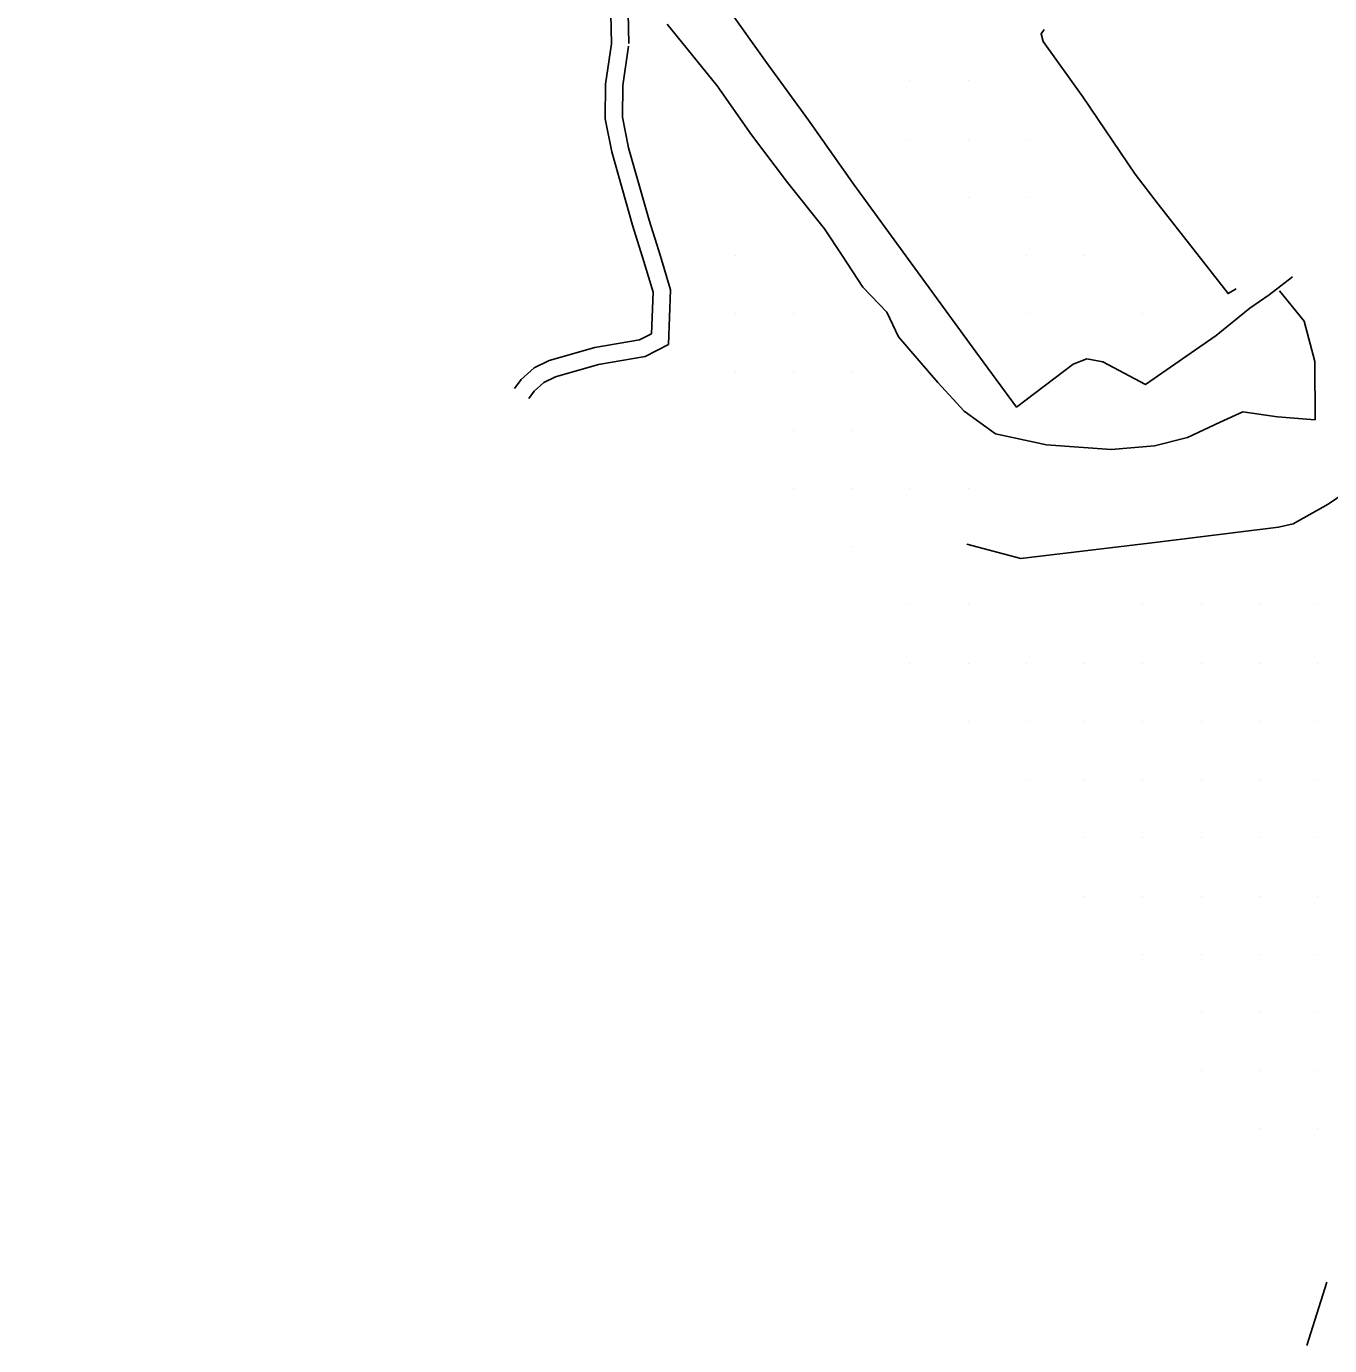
# Model space of a CAD drawing. Extents: x 1762120 to 1766775, y 709485 to 712965.
# Drawn here: x 1763588.2 to 1763812, y 711322.8 to 711549.4 of the extents above; entities that cross this region are included whole.
import ezdxf

# ---------------------------------------------------------------- set-up
doc = ezdxf.new("R2010")
doc.units = 0
doc.layers.add('Exist DTM QL2 LIDAR Elevation Point', color=7, linetype='Continuous')
doc.layers.add('PH Exist DTM Breakline', color=7, linetype='Continuous')

msp = doc.modelspace()

# ---------------------------------------------------------------- linework, layer by layer
at = {"layer": 'Exist DTM QL2 LIDAR Elevation Point'}
for p, q in [((1763739.95, 711540.03), (1763739.95, 711540.03)), ((1763749.95, 711540.03), (1763749.95, 711540.03)), ((1763739.95, 711530.03), (1763739.95, 711530.03)), ((1763749.95, 711530.03), (1763749.95, 711530.03)), ((1763759.95, 711530.03), (1763759.95, 711530.03)), ((1763749.95, 711520.03), (1763749.95, 711520.03)), ((1763759.95, 711520.03), (1763759.95, 711520.03)), ((1763709.95, 711510.03), (1763709.95, 711510.03)), ((1763759.95, 711510.03), (1763759.95, 711510.03)), ((1763769.95, 711510.03), (1763769.95, 711510.03)), ((1763709.95, 711500.03), (1763709.95, 711500.03)), ((1763719.95, 711500.03), (1763719.95, 711500.03)), ((1763759.95, 711500.03), (1763759.95, 711500.03)), ((1763779.95, 711500.03), (1763779.95, 711500.03)), ((1763709.95, 711490.02), (1763709.95, 711490.02)), ((1763719.95, 711490.02), (1763719.95, 711490.02)), ((1763729.95, 711490.02), (1763729.95, 711490.02)), ((1763719.95, 711480.02), (1763719.95, 711480.02)), ((1763729.95, 711480.02), (1763729.95, 711480.02)), ((1763719.95, 711470.02), (1763719.95, 711470.02)), ((1763729.95, 711470.02), (1763729.95, 711470.02)), ((1763739.95, 711470.02), (1763739.95, 711470.02)), ((1763749.95, 711470.02), (1763749.95, 711470.02)), ((1763729.95, 711460.02), (1763729.95, 711460.02)), ((1763739.95, 711450.02), (1763739.95, 711450.02)), ((1763749.95, 711450.02), (1763749.95, 711450.02)), ((1763779.95, 711450.02), (1763779.95, 711450.02)), ((1763789.96, 711450.02), (1763789.96, 711450.02)), ((1763799.96, 711450.02), (1763799.96, 711450.02)), ((1763809.96, 711450.02), (1763809.96, 711450.02)), ((1763739.95, 711440.02), (1763739.95, 711440.02)), ((1763749.95, 711440.02), (1763749.95, 711440.02)), ((1763759.95, 711440.02), (1763759.95, 711440.02)), ((1763769.95, 711440.02), (1763769.95, 711440.02)), ((1763779.95, 711440.02), (1763779.95, 711440.02)), ((1763789.96, 711440.02), (1763789.96, 711440.02)), ((1763799.96, 711440.02), (1763799.96, 711440.02)), ((1763809.96, 711440.02), (1763809.96, 711440.02)), ((1763749.95, 711430.02), (1763749.95, 711430.02)), ((1763759.95, 711430.02), (1763759.95, 711430.02)), ((1763769.95, 711430.02), (1763769.95, 711430.02)), ((1763779.95, 711430.02), (1763779.95, 711430.02)), ((1763789.96, 711430.02), (1763789.96, 711430.02)), ((1763799.96, 711430.02), (1763799.96, 711430.02)), ((1763809.96, 711430.02), (1763809.96, 711430.02)), ((1763759.95, 711420.02), (1763759.95, 711420.02)), ((1763769.95, 711420.02), (1763769.95, 711420.02)), ((1763779.95, 711420.02), (1763779.95, 711420.02)), ((1763789.96, 711420.02), (1763789.96, 711420.02)), ((1763799.96, 711420.02), (1763799.96, 711420.02)), ((1763809.96, 711420.02), (1763809.96, 711420.02)), ((1763769.95, 711410.01), (1763769.95, 711410.01)), ((1763779.95, 711410.01), (1763779.95, 711410.01)), ((1763789.96, 711410.01), (1763789.96, 711410.01)), ((1763799.96, 711410.01), (1763799.96, 711410.01)), ((1763809.96, 711410.01), (1763809.96, 711410.01)), ((1763769.95, 711400.01), (1763769.95, 711400.01)), ((1763779.95, 711400.01), (1763779.95, 711400.01)), ((1763789.96, 711400.01), (1763789.96, 711400.01)), ((1763799.96, 711400.01), (1763799.96, 711400.01)), ((1763809.96, 711400.01), (1763809.96, 711400.01)), ((1763779.95, 711390.01), (1763779.95, 711390.01)), ((1763789.96, 711390.01), (1763789.96, 711390.01)), ((1763799.96, 711390.01), (1763799.96, 711390.01)), ((1763809.96, 711390.01), (1763809.96, 711390.01)), ((1763789.96, 711380.01), (1763789.96, 711380.01)), ((1763799.96, 711380.01), (1763799.96, 711380.01)), ((1763809.96, 711380.01), (1763809.96, 711380.01)), ((1763789.96, 711370.01), (1763789.96, 711370.01)), ((1763799.96, 711370.01), (1763799.96, 711370.01)), ((1763809.96, 711370.01), (1763809.96, 711370.01)), ((1763799.96, 711360.01), (1763799.96, 711360.01)), ((1763809.96, 711360.01), (1763809.96, 711360.01))]:
    msp.add_line(p, q, dxfattribs=at)
at = {"layer": 'PH Exist DTM Breakline'}
for p, q in [((1763778.65, 711524.01), (1763782.57, 711518.86)), ((1763808.09, 711322.78), (1763811.51, 711333.68))]:
    msp.add_line(p, q, dxfattribs=at)
for points in [[(1763594.74, 711720.61), (1763589.43, 711714.32), (1763588.25, 711711.31), (1763588.37, 711708.02), (1763590.34, 711700.13), (1763592.88, 711692.14), (1763596.39, 711683.22), (1763602.59, 711671.44), (1763613.81, 711651.86), (1763647.42, 711607.46), (1763674.43, 711577.74), (1763684.46, 711567.39), (1763686.77, 711563.84), (1763688.2, 711558.99), (1763688.59, 711551.58), (1763688.7, 711546.41)], [(1763597.04, 711718.68), (1763592.05, 711712.75), (1763591.28, 711710.8), (1763591.37, 711708.45), (1763593.24, 711700.96), (1763595.72, 711693.15), (1763599.13, 711684.47), (1763605.23, 711672.89), (1763616.32, 711653.52), (1763649.74, 711609.39), (1763676.62, 711579.8), (1763686.82, 711569.27), (1763689.53, 711565.11), (1763691.19, 711559.51), (1763691.6, 711551.7), (1763691.71, 711546.48)], [(1763757.32, 711617.63), (1763746.06, 711607.08), (1763730.78, 711593.76), (1763715.02, 711579.78), (1763712.32, 711577.13), (1763712.54, 711576.25), (1763718.9, 711568.33), (1763720.07, 711565.97), (1763720.17, 711563.3), (1763719.14, 711561.17), (1763718.16, 711559.8), (1763715.6, 711557.79), (1763708.65, 711552.61), (1763715.35, 711543.19), (1763722.52, 711533.27), (1763730.34, 711522.23), (1763750.62, 711494.35), (1763758.26, 711483.99), (1763768, 711491.35), (1763770.34, 711492.29), (1763773.05, 711491.75), (1763780.38, 711487.87), (1763792.53, 711496.31), (1763798.31, 711501)], [(1763698.25, 711549.78), (1763706.88, 711539.21), (1763712.74, 711530.75), (1763718.92, 711522.58), (1763725.26, 711514.65), (1763728.31, 711510.03), (1763731.85, 711504.59), (1763735.97, 711500.31), (1763738, 711496.06), (1763744.73, 711488.24), (1763749.25, 711483.29), (1763754.66, 711479.43), (1763763.43, 711477.5), (1763774.52, 711476.7), (1763781.92, 711477.36), (1763787.61, 711478.78), (1763793.24, 711481.4), (1763797.11, 711483.2), (1763803.08, 711482.33), (1763809.51, 711481.84), (1763809.46, 711491.82), (1763807.62, 711498.74), (1763803.39, 711503.97)], [(1763778.65, 711524.01), (1763769.67, 711537.28), (1763762.81, 711546.79), (1763762.48, 711548.11), (1763762.99, 711548.86)], [(1763688.7, 711546.41), (1763687.67, 711539.46), (1763687.63, 711533.52), (1763688.76, 711527.86), (1763692.34, 711515.26), (1763694.29, 711509.04), (1763695.86, 711503.76), (1763695.6, 711496.6), (1763693.54, 711495.54), (1763685.83, 711494.24), (1763678.02, 711491.98), (1763675.41, 711490.72), (1763673.21, 711488.75), (1763672.08, 711487.18)], [(1763691.64, 711545.98), (1763690.64, 711539.23), (1763690.6, 711533.81), (1763691.65, 711528.55), (1763695.18, 711516.11), (1763697.12, 711509.91), (1763698.84, 711504.14), (1763698.5, 711494.77), (1763694.5, 711492.69), (1763686.49, 711491.34), (1763679.09, 711489.2), (1763677.08, 711488.23), (1763675.43, 711486.76), (1763674.5, 711485.45)], [(1763795.97, 711504.32), (1763794.59, 711503.49), (1763782.57, 711518.86)], [(1763798.31, 711501), (1763801.61, 711503.31), (1763805.63, 711506.35)], [(1763803.23, 711463.38), (1763805.74, 711463.94), (1763811.75, 711467.35), (1763821.93, 711474.25)], [(1763803.23, 711463.38), (1763782.48, 711460.78), (1763759.01, 711457.98), (1763749.74, 711460.44)]]:
    msp.add_lwpolyline(points, dxfattribs=at)

doc.saveas('drawing.dxf')
